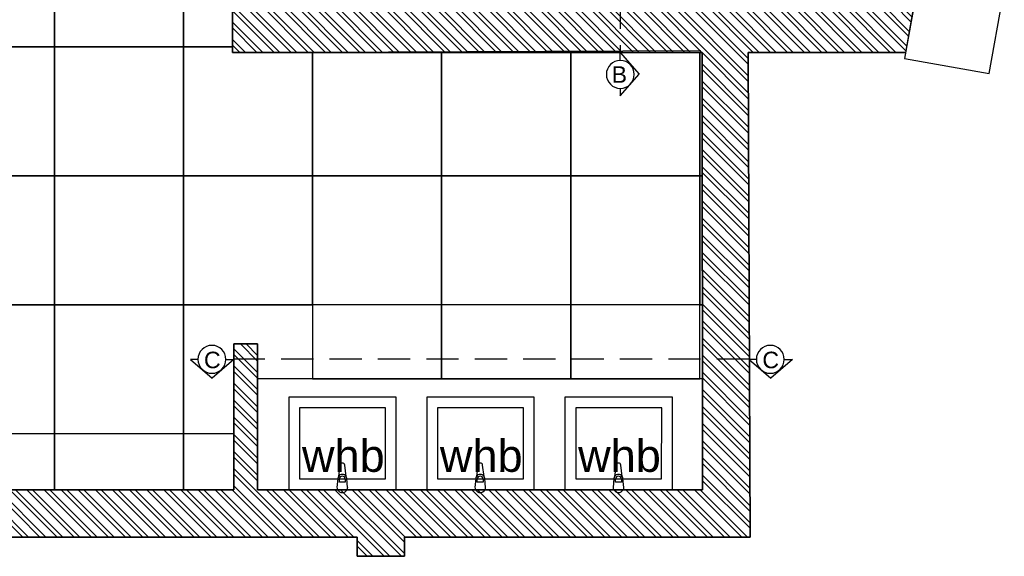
# Model space of a CAD drawing. Header units: millimetres. Extents: x -115474967 to 444143, y -74377 to 241828222.
# Tile 362 of 590: x -100863 to -96286, y 263840 to 266335. Entities that reach past the tile are written whole.
import ezdxf

# ---------------------------------------------------------------- set-up
doc = ezdxf.new("R2010")
doc.units = ezdxf.units.MM
doc.header["$MEASUREMENT"] = 0
doc.linetypes.add('2DASHED', pattern=[0.75, 0.5, -0.25])
for name, color, linetype in [('00-2 Concrete', 3, 'Continuous'), ('00-2 Walls', 4, 'Continuous'), ('00-6 H-Brickwork', 9, 'Continuous'), ('CEIL-PLAN', 7, 'Continuous'), ('DIMS-50', 9, 'Continuous'), ('TEXT-50', 2, 'Continuous'), ('TEXT-REFN', 5, 'Continuous')]:
    doc.layers.add(name, color=color, linetype=linetype)
doc.layers.add('0_cons_01', color=40, linetype='Continuous', lineweight=0, plot=False)
doc.layers.add('A_WALL LOAD_Pen_No__6', color=7, linetype='Continuous', lineweight=5)
doc.styles.add('TEXT-20', font='arial.ttf', dxfattribs={"height": 40})
doc.styles.add('TEXT-50', font='arial.ttf', dxfattribs={"height": 100})

# ---------------------------------------------------------------- blocks, each defined once
blk = doc.blocks.new('A$C69671385')
at = {"layer": 'DIMS-50', "color": 3}
for p, q in [((0, 169), (262, 397)), ((524, 169), (262, 397)), ((88, 169), (0, 169)), ((426, 169), (524, 169))]:
    blk.add_line(p, q, dxfattribs=at)
at = {"layer": 'TEXT-REFN'}
blk.add_circle((257, 169), 169, dxfattribs=at)

msp = doc.modelspace()

# ---------------------------------------------------------------- hatches: boundary and pattern name
at = {"layer": '00-6 H-Brickwork'}
h = msp.add_hatch(dxfattribs=at)
h.set_pattern_fill('ANSI32', color=256, scale=150, angle=450, style=0)
h.set_pattern_definition([(135, (14085.39, 0), (-39.774756, -39.774756), []), (135, (14085.39, 26.517), (-39.774756, -39.774756), [])])
h.paths.add_polyline_path([(-109260.08217, 270268.53784), (-109150.19608, 270268.53422), (-109150.19608, 270383.4416), (-109058.42578, 270383.47371), (-109058.42578, 270268.53422), (-108948.63072, 270268.51248), (-108948.42578, 270498.29396), (-109258.32202, 270498.29396)])
h.paths.add_polyline_path([(-108948.63072, 270153.32183), (-109260.19608, 270153.32183), (-109260.19608, 270268.53422), (-108948.63072, 270268.50592)], flags=17)
h.paths.add_polyline_path([(-107303.97852, 267542.95615), (-110870.91859, 267542.95615), (-110870.92005, 267184.13279), (-111099.69926, 267184.16443), (-111099.73128, 267294.33039), (-110984.13263, 267294.33039), (-110984.89939, 267655.29973), (-109375.20646, 267658.71902), (-109380.86351, 270321.85747), (-109265.86379, 270322.11662), (-109260.19608, 269354.14194), (-108362.03114, 269354.14194), (-108362.03114, 269304.14194), (-109260.19608, 269304.13421), (-109260.19608, 268504.13368), (-108362.03114, 268504.13368), (-108362.03114, 268454.13368), (-109260.19608, 268454.13274), (-109260.19608, 267652.95615), (-107303.89194, 267652.95612)])
h.paths.add_polyline_path([(-109610.86301, 270321.38377), (-109380.86522, 270321.85738), (-109380.62985, 270211.85786), (-109495.02964, 270211.61485), (-109490.45042, 267773.47446), (-111099.66512, 267771.37479), (-111099.74655, 267184.16451), (-111213.89911, 267184.18035), (-111214.81325, 267884.81187), (-109605.69449, 267888.22997), (-109605.6157, 267851.13878)])
h.paths.add_polyline_path([(-107353.18352, 268552.94153), (-107301.93173, 268552.94153), (-107301.93173, 270143.17954), (-107353.18352, 270143.17954)])
h.paths.add_polyline_path([(-106403.79542, 268552.44538), (-106352.21745, 268552.44538), (-106352.21745, 270147.39224), (-106403.79542, 270147.39224)])
h.paths.add_polyline_path([(-105453.77199, 268551.92727), (-105402.20687, 268551.92727), (-105402.20687, 270149.00282), (-105453.77199, 270149.00282)])
h.paths.add_polyline_path([(-101721.713, 270378.88833), (-104503.42654, 270378.88833), (-104503.42654, 270495.68108), (-101721.713, 270495.68108)])
h.paths.add_polyline_path([(-104502.67338, 265155.25751), (-103861.43127, 265154.83502), (-103861.43127, 265264.83504), (-104392.67338, 265265.18506), (-104392.67338, 267465.18554), (-101441.74628, 267465.18556), (-101441.74628, 265265.18506), (-102761.35902, 265264.11025), (-102761.43151, 265154.11027), (-101331.74628, 265155.18506), (-101331.67713, 267575.18556), (-104392.67338, 267575.18556), (-104392.67338, 270150.61523), (-101831.8551, 270150.61523), (-101832.77079, 268473.49915), (-101722.74451, 268473.49915), (-101721.713, 270378.88429), (-101831.713, 270378.88833), (-101831.713, 270264.78479), (-104393.49383, 270265.61016), (-104393.42654, 270378.88833), (-104503.47702, 270379.97591)])
h.paths.add_polyline_path([(-100822.74451, 268472.94781), (-100772.01697, 268472.94781), (-100772.01697, 270145.76617), (-100822.74451, 270145.76617)])
h.paths.add_polyline_path([(-99872.97549, 268137.32336), (-99456.30081, 268137.09656), (-99456.25182, 268227.09655), (-99762.9244, 268227.26347), (-99761.83551, 270143.99884), (-99436.85793, 270143.99884), (-99436.74422, 270261.68049), (-99871.72212, 270262.10074)])
h.paths.add_polyline_path([(-99871.7221, 270262.13645), (-99761.61102, 270261.99435), (-99761.61102, 270376.99438), (-99546.52198, 270377.10066), (-99546.52198, 270261.68049), (-99436.74421, 270261.68296), (-99436.52198, 270491.68034), (-99871.61102, 270491.68034)])
h.paths.add_polyline_path([(-98762.43622, 269126.3182), (-98711.7444, 269126.3182), (-98711.7444, 270143.99884), (-98762.43622, 270143.99884)])
h.paths.add_polyline_path([(-97712.32578, 269126.40399), (-97661.62803, 269126.40399), (-97661.62803, 270143.99884), (-97712.32578, 270143.99884)], flags=17)
h.paths.add_polyline_path([(-97071.53883, 270259.39761), (-96961.52288, 270259.39511), (-96961.41186, 270374.28876), (-96551.35101, 270374.28876), (-96551.35101, 270259.12945), (-96441.43927, 270259.05413), (-96441.34536, 270488.78626), (-97071.52288, 270488.78625)])
h.paths.add_polyline_path([(-96442.59513, 266505.83408), (-96662.59513, 266545.28649), (-96662.59513, 268135.57592), (-98256.30098, 268136.44339), (-98256.252, 268226.44338), (-96661.50193, 268225.57591), (-96661.50193, 270143.99884), (-97071.572, 270143.99884), (-97071.53883, 270259.39511), (-96441.43927, 270259.05214)])
h.paths.add_polyline_path([(-102665.60228, 263929.62036), (-102665.6022, 264149.62036), (-99866.75339, 264149.62036), (-99866.75339, 264827.42455), (-99756.75339, 264827.42455), (-99756.75339, 264149.62036), (-97688.94996, 264149.62036), (-97691.0228, 266182.58981), (-99873.09098, 266182.58981), (-99873.77765, 267068.0994), (-99763.77765, 267068.44231), (-99763.77765, 266403.02968), (-96705.99403, 266403.02968), (-96745.52532, 266182.58981), (-97477.09582, 266182.58981), (-97468.06649, 263929.62036), (-99073.81807, 263929.62036), (-99073.81807, 263840.89071), (-99293.54254, 263840.89071), (-99293.81914, 263929.62036)])
h.paths.add_polyline_path([(-110980.11471, 264159.62015), (-110980.10231, 264274.31633), (-111095.10219, 264274.16628), (-111095.22, 264384.33281), (-110870.91859, 264384.13517), (-110870.91859, 264274.61277), (-105532.3587, 264274.62036), (-105532.3587, 266949.61603), (-105422.3587, 266949.61603), (-105422.3587, 264149.62036), (-103974.10601, 264149.62036), (-103974.10601, 263929.62036), (-105532.3587, 263929.62036), (-109252.28503, 263929.62036), (-109252.28503, 263873.55477), (-109482.16432, 263873.06649), (-109482.1654, 263983.06646), (-109367.46422, 263983.06583), (-109367.46422, 264044.61972), (-105532.3587, 264044.62036), (-105532.3587, 264159.62036)])
h.paths.add_polyline_path([(-111209.65275, 263929.62036), (-111210.24584, 264384.18273), (-111095.24593, 264384.33278), (-111095.24593, 264044.62036), (-109482.52981, 264044.62036), (-109482.1654, 263873.06646), (-109597.16516, 263872.82219), (-109597.16516, 263929.62036)])

# ---------------------------------------------------------------- linework, layer by layer
for p, q in [((-97691.01395, 264664.62032), (-99756.92108, 264664.62032)), ((-99612.00032, 264579.62032), (-99612.18639, 264149.62036)), ((-99112.41747, 264579.62032), (-99612.00032, 264579.62032)), ((-99112.60354, 264149.62036), (-99112.41747, 264579.62032)), ((-98970.92046, 264579.62032), (-98971.10653, 264149.62036)), ((-98471.33761, 264579.62032), (-98970.92046, 264579.62032)), ((-98471.52368, 264149.62036), (-98471.33761, 264579.62032)), ((-98328.3119, 264579.62032), (-98328.49796, 264149.62036)), ((-97828.72905, 264579.62032), (-98328.3119, 264579.62032)), ((-97828.91511, 264149.62036), (-97828.72905, 264579.62032)), ((-99562.02196, 264529.59869), (-99562.16476, 264199.59872)), ((-99162.43911, 264529.64196), (-99562.02196, 264529.59869)), ((-99162.43911, 264529.64196), (-99562.02196, 264529.59869)), ((-99162.5819, 264199.64199), (-99162.43911, 264529.64196)), ((-98920.9421, 264529.59869), (-98921.0849, 264199.59872)), ((-98521.35924, 264529.64196), (-98920.9421, 264529.59869)), ((-98521.35924, 264529.64196), (-98920.9421, 264529.59869)), ((-98521.50204, 264199.64199), (-98521.35924, 264529.64196)), ((-98278.33354, 264529.59869), (-98278.47633, 264199.59872)), ((-97878.75068, 264529.64196), (-98278.33354, 264529.59869)), ((-97878.75068, 264529.64196), (-98278.33354, 264529.59869)), ((-97878.89347, 264199.64199), (-97878.75068, 264529.64196)), ((-99374.36074, 264264.02882), (-99381.01342, 264211.09796)), ((-99345.55388, 264211.08261), (-99352.16075, 264264.01922)), ((-98733.28088, 264264.02882), (-98739.93356, 264211.09796)), ((-98704.47402, 264211.08261), (-98711.08088, 264264.01922)), ((-98090.67231, 264264.02882), (-98097.32499, 264211.09796)), ((-98061.86545, 264211.08261), (-98068.47232, 264264.01922)), ((-99562.16476, 264199.59872), (-99162.5819, 264199.64199)), ((-99384.28776, 264201.58592), (-99388.30592, 264159.63485)), ((-99376.89514, 264184.54032), (-99376.88871, 264199.41092)), ((-99349.69514, 264184.52855), (-99376.89514, 264184.54032)), ((-99349.68871, 264199.39915), (-99349.69514, 264184.52855)), ((-99338.30592, 264159.61321), (-99342.28777, 264201.56775)), ((-98921.0849, 264199.59872), (-98521.50204, 264199.64199)), ((-98743.2079, 264201.58592), (-98747.22606, 264159.63485)), ((-98735.81528, 264184.54032), (-98735.80884, 264199.41092)), ((-98708.61528, 264184.52855), (-98735.81528, 264184.54032)), ((-98708.60885, 264199.39915), (-98708.61528, 264184.52855)), ((-98697.22606, 264159.61321), (-98701.20791, 264201.56775)), ((-98278.47633, 264199.59872), (-97878.89347, 264199.64199)), ((-98100.59934, 264201.58592), (-98104.61749, 264159.63485)), ((-98093.20671, 264184.54032), (-98093.20028, 264199.41092)), ((-98066.00671, 264184.52855), (-98093.20671, 264184.54032)), ((-98066.00028, 264199.39915), (-98066.00671, 264184.52855)), ((-98054.61749, 264159.61321), (-98058.59934, 264201.56775)), ((-99612.18639, 264149.62036), (-99112.60354, 264149.62036)), ((-98971.10653, 264149.62036), (-98471.52368, 264149.62036)), ((-98328.49796, 264149.62036), (-97828.91511, 264149.62036))]:
    msp.add_line(p, q)
for points in [[(-101301.63865, 266808.78818), (-100701.63865, 266808.78818), (-100701.63865, 266208.78818), (-101301.63865, 266208.78818)], [(-100701.63865, 266808.78822), (-100101.63865, 266808.78822), (-100101.63865, 266208.78822), (-100701.63865, 266208.78822)], [(-99873.09098, 266208.73283), (-100101.63865, 266208.78822), (-100101.63865, 266808.78822), (-99873.09098, 266808.78822)], [(-101301.63865, 266208.78825), (-100701.63865, 266208.78825), (-100701.63865, 265608.78825), (-101301.63865, 265608.78825)], [(-100701.63865, 266208.78825), (-100101.63865, 266208.78825), (-100101.63865, 265608.78825), (-100701.63865, 265608.78825)], [(-100101.63865, 266208.78825), (-99873.11125, 266208.73283), (-99873.09076, 266182.30177), (-99501.63865, 266182.58981), (-99501.63865, 265608.78825), (-100101.63865, 265608.78825)], [(-99501.63865, 266182.58981), (-98901.63865, 266182.58981), (-98901.63865, 265608.78825), (-99501.63865, 265608.78825)], [(-98901.55407, 266182.58981), (-98301.55407, 266182.58981), (-98301.63865, 265608.78825), (-98901.63865, 265608.78825)], [(-98301.63865, 266182.58981), (-97701.63865, 266182.58981), (-97701.63865, 265608.78825), (-98301.63865, 265608.78825)], [(-97691.0228, 265608.78825), (-97701.63865, 265608.78825), (-97701.63865, 266182.58981), (-97691.0228, 266182.58981)], [(-101301.63865, 265608.78825), (-100701.63865, 265608.78825), (-100701.63865, 265008.78825), (-101301.63865, 265008.78825)], [(-100701.63865, 265608.78825), (-100101.63865, 265608.78825), (-100101.63865, 265008.78825), (-100701.63865, 265008.78825)], [(-100101.63865, 265608.78825), (-99501.63865, 265608.78825), (-99501.63865, 265008.78825), (-100101.63865, 265008.78825)], [(-99501.63865, 265608.78825), (-98901.63865, 265608.78825), (-98901.63865, 265008.78825), (-99501.63865, 265008.78825)], [(-98901.63865, 265608.78825), (-98301.63865, 265608.78825), (-98301.63865, 265008.78825), (-98901.63865, 265008.78825)], [(-98301.63865, 265608.78825), (-97701.63865, 265608.78825), (-97701.63865, 265008.78825), (-98301.63865, 265008.78825)], [(-97691.0228, 265008.78825), (-97701.63865, 265008.78825), (-97701.63865, 265608.78825), (-97691.0228, 265608.78825)], [(-101301.63865, 265008.78825), (-100701.63865, 265008.78825), (-100701.63865, 264408.78825), (-101301.63865, 264408.78825)], [(-100701.63865, 265008.78825), (-100101.63865, 265008.78825), (-100101.63865, 264408.78825), (-100701.63865, 264408.78825)], [(-100101.63865, 265008.78825), (-99501.63865, 265008.78825), (-99501.63865, 264664.62032), (-99756.75339, 264664.62032), (-99756.75339, 264827.42455), (-99866.75339, 264827.42455), (-99866.75339, 264408.78825), (-100101.63865, 264408.78825)], [(-99501.63865, 264664.62032), (-98901.63865, 264664.62032), (-98901.63865, 265008.78825), (-99501.63865, 265008.78825)], [(-98901.63865, 264664.62032), (-98301.63865, 264664.62032), (-98301.63865, 265008.78825), (-98901.63865, 265008.78825)], [(-98301.63865, 264664.62032), (-97701.63865, 264664.62032), (-97701.63865, 265008.78825), (-98301.63865, 265008.78825)], [(-97691.0228, 264664.62032), (-97701.63865, 264664.62032), (-97701.63865, 265008.78825), (-97691.0228, 265008.78825)], [(-100701.63865, 264408.78825), (-101301.63865, 264408.78825), (-101301.63865, 264149.62036), (-100701.63865, 264149.62036)], [(-100101.63865, 264408.78825), (-100701.63865, 264408.78825), (-100701.63865, 264149.62036), (-100101.63865, 264149.62036)], [(-99866.75339, 264408.78825), (-100101.63865, 264408.78825), (-100101.63865, 264149.62036), (-99866.75339, 264149.62036)]]:
    msp.add_lwpolyline(points, close=True)
for centre, radius, start, end in [((-99363.26135, 264262.63378), 11.18672, 7.11413178, 172.83628223), ((-98722.18149, 264262.63378), 11.18672, 7.11413178, 172.83628223), ((-98079.57292, 264262.63378), 11.18672, 7.11413178, 172.83628223), ((-99363.28859, 264199.67692), 21.08577, 147.20418161, 174.80559984), ((-99363.28859, 264199.67692), 21.08577, 32.74623241, 147.20418161), ((-99363.28871, 264199.40503), 13.6, 359.97520701, 179.97520701), ((-99363.28859, 264199.67692), 21.08577, 5.14481414, 32.74623241), ((-98722.20873, 264199.67692), 21.08577, 147.20418161, 174.80559984), ((-98722.20873, 264199.67692), 21.08577, 32.74623241, 147.20418161), ((-98722.20885, 264199.40503), 13.6, 359.97520701, 179.97520701), ((-98722.20873, 264199.67692), 21.08577, 5.14481414, 32.74623241), ((-98079.60016, 264199.67692), 21.08577, 147.20418161, 174.80559984), ((-98079.60016, 264199.67692), 21.08577, 32.74623241, 147.20418161), ((-98079.60028, 264199.40503), 13.6, 359.97520701, 179.97520701), ((-98079.60016, 264199.67692), 21.08577, 5.14481414, 32.74623241), ((-99363.13802, 264161.43567), 25, 179.97520701, 359.97520701), ((-98722.05816, 264161.43567), 25, 179.97520701, 359.97520701), ((-98079.44959, 264161.43567), 25, 179.97520701, 359.97520701)]:
    msp.add_arc(centre, radius, start, end)
at = {"layer": '00-2 Concrete'}
for p, q in [((-96679.9259, 266548.3944), (-96750.53124, 266154.67511)), ((-96356.81194, 266084.06976), (-96286.2066, 266477.78906)), ((-96750.53124, 266154.67511), (-96356.81194, 266084.06976))]:
    msp.add_line(p, q, dxfattribs=at)
at = {"layer": '00-2 Walls'}
for p, q in [((-99293.5404, 263840.20575), (-99178.54096, 263840.56425)), ((-99293.5404, 263840.20575), (-99178.54096, 263840.56425)), ((-99293.5404, 263840.20575), (-99178.54096, 263840.56425)), ((-99178.54096, 263840.56425), (-99073.54147, 263840.89158)), ((-99178.54096, 263840.56425), (-99073.54147, 263840.89158))]:
    msp.add_line(p, q, dxfattribs=at)
msp.add_lwpolyline([(-102665.60228, 263929.62036), (-102665.6022, 264149.62036), (-99866.75339, 264149.62036), (-99866.75339, 264827.42455), (-99756.75339, 264827.42455), (-99756.75339, 264149.62036), (-97688.94996, 264149.62036), (-97691.0228, 266182.58981), (-99873.09098, 266182.58981), (-99873.77765, 267068.0994), (-99763.77765, 267068.44231), (-99763.77765, 266403.02968), (-96705.99403, 266403.02968), (-96745.52532, 266182.58981), (-97477.09582, 266182.58981), (-97468.06649, 263929.62036), (-99073.81807, 263929.62036), (-99073.81807, 263840.89071), (-99293.54254, 263840.89071), (-99293.81914, 263929.62036)], close=True, dxfattribs=at)
for points in [[(-99873.77765, 267068.10586), (-99873.09098, 266182.58981)], [(-99873.09098, 266182.58981), (-97697.13254, 266191.3105)], [(-99073.81807, 263929.62036), (-97468.06649, 263929.62036), (-97477.09582, 266182.58981)], [(-97691.0228, 266182.58981), (-97688.94996, 264149.62036)], [(-97477.09582, 266182.58981), (-96745.52532, 266182.58981)], [(-99756.75339, 264827.42455), (-99866.75339, 264827.42455)], [(-99866.75339, 264827.42455), (-99866.75339, 264149.62036)], [(-99756.75339, 264149.62036), (-99756.75339, 264827.42455)], [(-99866.75339, 264149.62036), (-102665.6022, 264149.62036)], [(-97688.94996, 264149.62036), (-99756.75339, 264149.62036)], [(-102665.60228, 263929.62036), (-99293.81914, 263929.62036)], [(-99293.81914, 263929.62036), (-99293.5404, 263840.20576)], [(-99073.54147, 263840.8916), (-99073.81807, 263929.62036)]]:
    msp.add_lwpolyline(points, dxfattribs=at)
at = {"layer": '0_cons_01'}
msp.add_lwpolyline([(-99873.77784, 267068.35701), (-99873.09098, 266182.58981), (-97691.0228, 266182.58981), (-97691.01395, 264664.62032), (-99756.75339, 264664.62032), (-99756.75339, 264827.42455), (-99866.75339, 264827.42455), (-99866.75339, 264149.62036), (-105422.3587, 264149.62036)], dxfattribs=at)
at = {"layer": 'A_WALL LOAD_Pen_No__6', "color": 7, "linetype": 'Continuous', "lineweight": 5}
msp.add_line((-99178.54096, 263840.56425), (-99293.5404, 263840.20575), dxfattribs=at)
at = {"layer": 'CEIL-PLAN', "color": 6, "linetype": '2DASHED', "ltscale": 300}
for points in [[(-98071.19113, 270491.68034), (-98071.19535, 266182.58981)], [(-97472.58108, 264755.87591), (-99866.75339, 264755.87974)]]:
    msp.add_lwpolyline(points, dxfattribs=at)

# ---------------------------------------------------------------- block references
at = {"layer": 'DIMS-50', "color": 3, "xscale": -0.3839999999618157, "yscale": 0.3839999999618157, "zscale": 0.3839999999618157}
for p, rotation in [((-98135.97671, 265981.28546), 269.9999999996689), ((-100068.05775, 264820.66111), 179.9999999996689), ((-97472.58116, 264820.6572), 179.9999999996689)]:
    msp.add_blockref('A$C69671385', p, dxfattribs=dict(at, rotation=rotation))

# ---------------------------------------------------------------- texts
at = {"layer": 'TEXT-50', "linetype": 'Continuous', "lineweight": 0, "char_height": 150, "width": 313.3830209, "attachment_point": 9, "line_spacing_factor": 0.938532, "style": 'TEXT-50'}
for insert in [(-99237.35173, 264230.68471), (-98596.27187, 264230.68471), (-97953.6633, 264230.68471)]:
    msp.add_mtext('\\pxql;whb', dxfattribs=dict(at, insert=insert))
at = {"layer": 'TEXT-REFN', "color": 2, "linetype": 'Continuous', "style": 'TEXT-20'}
for s, p in [('B', (-98111.39942, 266041.19896)), ('C', (-100006.21005, 264714.43047)), ('C', (-97410.73346, 264714.42656))]:
    msp.add_text(s, height=76.8, dxfattribs=at).set_placement(p)

doc.saveas('drawing.dxf')
